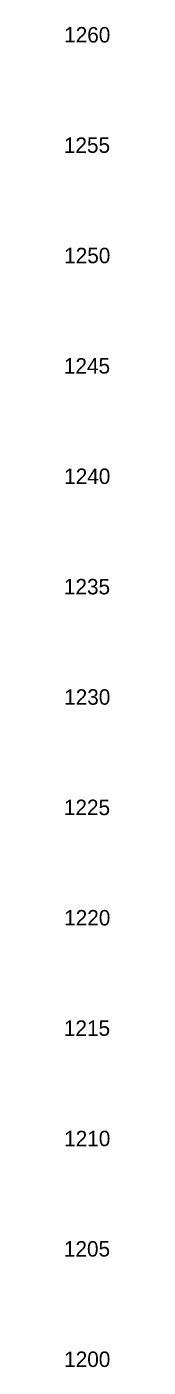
# Model space of a CAD drawing. Extents: x -70 to 701944, y -4 to 666871.
# Drawn here: x 690855 to 690875, y 661776 to 662383 of the extents above; entities that cross this region are included whole.
import ezdxf

# ---------------------------------------------------------------- set-up
doc = ezdxf.new("R2010")
doc.units = 0
doc.layers.add('R_Axis Annot', color=7, linetype='Continuous')

msp = doc.modelspace()

# ---------------------------------------------------------------- texts
at = {"layer": 'R_Axis Annot'}
for s, p in [('1260', (690854.39, 662375.79)), ('1260', (690854.39, 662375.79)), ('1255', (690854.27, 662325.79)), ('1250', (690854.39, 662275.79)), ('1245', (690854.27, 662225.79)), ('1240', (690854.39, 662175.79)), ('1235', (690854.27, 662125.79)), ('1230', (690854.39, 662075.79)), ('1225', (690854.27, 662025.79)), ('1220', (690854.39, 661975.79)), ('1215', (690854.27, 661925.79)), ('1210', (690854.39, 661875.79)), ('1205', (690854.27, 661825.79)), ('1200', (690854.39, 661775.79))]:
    msp.add_text(s, height=7, dxfattribs=at).set_placement(p)

doc.saveas('drawing.dxf')
